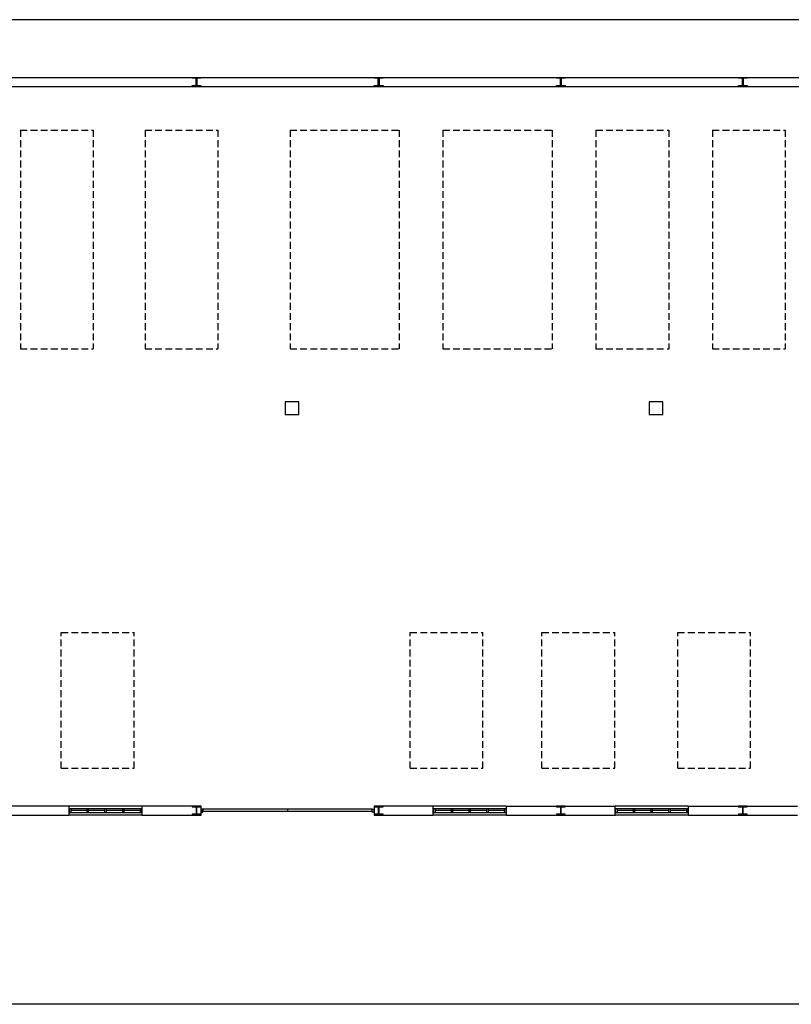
# Model space of a CAD drawing. Header units: millimetres. Extents: x -559 to 10735, y -2326 to 222.
# Tile 657 of 678: x 9977 to 10091, y -1431 to -1286. Entities that reach past the tile are written whole.
import ezdxf

# ---------------------------------------------------------------- set-up
doc = ezdxf.new("R2010")
doc.units = ezdxf.units.MM
doc.header["$LTSCALE"] = 4
doc.linetypes.add('HIDDEN', pattern=[0.375, 0.25, -0.125])
doc.layers.add('Extremos da Area Total', color=253, linetype='Continuous')
doc.layers.add('Planta Baixa', color=251, linetype='Continuous')

# ---------------------------------------------------------------- blocks, each defined once
blk = doc.blocks.new('AUW01D3S-flat-21-flat-1')
at = {"color": 9}
for p, q in [((0, 0.125), (-2, 0.125)), ((0, -0.125), (-2, -0.125))]:
    blk.add_line(p, q, dxfattribs=at)
blk = doc.blocks.new('AUD18D1S-flat-51-flat-1')
at = {"color": 9}
for p, q in [((-2, -0.125), (-2, 0.125)), ((0, 0.125), (0, -0.125))]:
    blk.add_line(p, q, dxfattribs=at)
blk = doc.blocks.new('AUD19D1S-flat-51-flat-1')
at = {"color": 9}
for p, q in [((-2, 0), (-2, 0)), ((0, 0), (0, 0))]:
    blk.add_line(p, q, dxfattribs=at)
blk = doc.blocks.new('AUD37D1S-flat-147-flat-1')
at = {"color": 9}
for p, q in [((-0.05, 0.05), (-0.05, -0.05)), ((0, 0.05), (-0.05, 0.05)), ((0, -0.05), (0, 0.05)), ((-0.05, -0.05), (0, -0.05))]:
    blk.add_line(p, q, dxfattribs=at)
at = {"color": 9, "width": 0.5, "flags": 3}
for p in [(-0.05, 0), (-0.05, -0.05)]:
    blk.add_attdef('JAMBPT', p, '', height=0.01, rotation=180, dxfattribs=at)
at = {"color": 9, "oblique": 36.8699, "width": 1.25, "flags": 3}
for p in [(-0.05, 0.05), (-0.05, 0), (-0.05, -0.05)]:
    blk.add_attdef('JAMBPT', p, '', height=0.00632, rotation=243.4349, dxfattribs=at)
blk = doc.blocks.new('AUD37D1S-flat-146-flat-1')
at = {"color": 9}
for p, q in [((0, -0.05), (0, 0.05)), ((0, 0.05), (0.05, 0.05)), ((0.05, 0.05), (0.05, -0.05)), ((0.05, -0.05), (0, -0.05))]:
    blk.add_line(p, q, dxfattribs=at)
at = {"color": 9, "text_generation_flag": 4, "width": 1.25, "flags": 3}
for p in [(0.05, 0.05), (0.05, 0), (0.05, -0.05)]:
    blk.add_attdef('JAMBPT', p, '', height=0.00632, rotation=296.5651, dxfattribs=at)
at = {"color": 9, "text_generation_flag": 4, "width": 0.5, "flags": 3}
for p in [(0.05, 0), (0.05, -0.05)]:
    blk.add_attdef('JAMBPT', p, '', height=0.01, dxfattribs=at)
blk = doc.blocks.new('AUD40D1S-flat-42-flat-1')
at = {"color": 9}
for p, q in [((-1, 0.05), (-1, -0.05)), ((1, 0.05), (-1, 0.05)), ((1, -0.05), (1, 0.05)), ((-1, -0.05), (1, -0.05))]:
    blk.add_line(p, q, dxfattribs=at)
blk = doc.blocks.new('AUD40D1S-flat-41-flat-1')
at = {"color": 9}
for p, q in [((-1, 0.05), (-1, -0.05)), ((1, 0.05), (-1, 0.05)), ((1, -0.05), (1, 0.05)), ((-1, -0.05), (1, -0.05))]:
    blk.add_line(p, q, dxfattribs=at)
blk = doc.blocks.new('AUD37D1S-flat-145-flat-1')
at = {"color": 9}
for p, q in [((-0.05, 0.05), (-0.05, -0.05)), ((0, 0.05), (-0.05, 0.05)), ((0, -0.05), (0, 0.05)), ((-0.05, -0.05), (0, -0.05))]:
    blk.add_line(p, q, dxfattribs=at)
at = {"color": 9, "width": 0.5, "flags": 3}
for p in [(-0.05, 0), (-0.05, -0.05)]:
    blk.add_attdef('JAMBPT', p, '', height=0.01, rotation=180, dxfattribs=at)
at = {"color": 9, "oblique": 36.8699, "width": 1.25, "flags": 3}
for p in [(-0.05, 0.05), (-0.05, 0), (-0.05, -0.05)]:
    blk.add_attdef('JAMBPT', p, '', height=0.00632, rotation=243.4349, dxfattribs=at)
blk = doc.blocks.new('AUD37D1S-flat-144-flat-1')
at = {"color": 9}
for p, q in [((-0.05, 0.05), (-0.05, -0.05)), ((0, 0.05), (-0.05, 0.05)), ((0, -0.05), (0, 0.05)), ((-0.05, -0.05), (0, -0.05))]:
    blk.add_line(p, q, dxfattribs=at)
at = {"color": 9, "width": 0.5, "flags": 3}
for p in [(-0.05, 0), (-0.05, -0.05)]:
    blk.add_attdef('JAMBPT', p, '', height=0.01, rotation=180, dxfattribs=at)
at = {"color": 9, "oblique": 36.8699, "width": 1.25, "flags": 3}
for p in [(-0.05, 0.05), (-0.05, 0), (-0.05, -0.05)]:
    blk.add_attdef('JAMBPT', p, '', height=0.00632, rotation=243.4349, dxfattribs=at)
blk = doc.blocks.new('AUD37D1S-flat-143-flat-1')
at = {"color": 9}
for p, q in [((-0.05, 0.05), (-0.05, -0.05)), ((0, 0.05), (-0.05, 0.05)), ((0, -0.05), (0, 0.05)), ((-0.05, -0.05), (0, -0.05))]:
    blk.add_line(p, q, dxfattribs=at)
at = {"color": 9, "width": 0.5, "flags": 3}
for p in [(-0.05, 0), (-0.05, -0.05)]:
    blk.add_attdef('JAMBPT', p, '', height=0.01, rotation=180, dxfattribs=at)
at = {"color": 9, "oblique": 36.8699, "width": 1.25, "flags": 3}
for p in [(-0.05, 0.05), (-0.05, 0), (-0.05, -0.05)]:
    blk.add_attdef('JAMBPT', p, '', height=0.00632, rotation=243.4349, dxfattribs=at)
blk = doc.blocks.new('AUW01D1S-flat-64-flat-1')
at = {"color": 9}
blk.add_line((0.21875, 0), (-0.21875, 0), dxfattribs=at)
blk = doc.blocks.new('AUW01D1S-flat-63-flat-1')
at = {"color": 9}
blk.add_line((0.21875, 0), (-0.21875, 0), dxfattribs=at)
blk = doc.blocks.new('AUW01D1S-flat-62-flat-1')
at = {"color": 9}
blk.add_line((0.21875, 0), (-0.21875, 0), dxfattribs=at)
blk = doc.blocks.new('AUW01D1S-flat-61-flat-1')
at = {"color": 9}
blk.add_line((0.21875, 0), (-0.21875, 0), dxfattribs=at)
blk = doc.blocks.new('AUW01D3S-flat-20-flat-1')
at = {"color": 9}
for p, q in [((0, 0.125), (-2, 0.125)), ((0, -0.125), (-2, -0.125))]:
    blk.add_line(p, q, dxfattribs=at)
blk = doc.blocks.new('AUD18D1S-flat-50-flat-1')
at = {"color": 9}
for p, q in [((-2, -0.125), (-2, 0.125)), ((0, 0.125), (0, -0.125))]:
    blk.add_line(p, q, dxfattribs=at)
blk = doc.blocks.new('AUD19D1S-flat-50-flat-1')
at = {"color": 9}
for p, q in [((-2, 0), (-2, 0)), ((0, 0), (0, 0))]:
    blk.add_line(p, q, dxfattribs=at)
blk = doc.blocks.new('AUD37D1S-flat-142-flat-1')
at = {"color": 9}
for p, q in [((-0.05, 0.05), (-0.05, -0.05)), ((0, 0.05), (-0.05, 0.05)), ((0, -0.05), (0, 0.05)), ((-0.05, -0.05), (0, -0.05))]:
    blk.add_line(p, q, dxfattribs=at)
at = {"color": 9, "width": 0.5, "flags": 3}
for p in [(-0.05, 0), (-0.05, -0.05)]:
    blk.add_attdef('JAMBPT', p, '', height=0.01, rotation=180, dxfattribs=at)
at = {"color": 9, "oblique": 36.8699, "width": 1.25, "flags": 3}
for p in [(-0.05, 0.05), (-0.05, 0), (-0.05, -0.05)]:
    blk.add_attdef('JAMBPT', p, '', height=0.00632, rotation=243.4349, dxfattribs=at)
blk = doc.blocks.new('AUD37D1S-flat-141-flat-1')
at = {"color": 9}
for p, q in [((0, -0.05), (0, 0.05)), ((0, 0.05), (0.05, 0.05)), ((0.05, 0.05), (0.05, -0.05)), ((0.05, -0.05), (0, -0.05))]:
    blk.add_line(p, q, dxfattribs=at)
at = {"color": 9, "text_generation_flag": 4, "width": 1.25, "flags": 3}
for p in [(0.05, 0.05), (0.05, 0), (0.05, -0.05)]:
    blk.add_attdef('JAMBPT', p, '', height=0.00632, rotation=296.5651, dxfattribs=at)
at = {"color": 9, "text_generation_flag": 4, "width": 0.5, "flags": 3}
for p in [(0.05, 0), (0.05, -0.05)]:
    blk.add_attdef('JAMBPT', p, '', height=0.01, dxfattribs=at)
blk = doc.blocks.new('AUD40D1S-flat-40-flat-1')
at = {"color": 9}
for p, q in [((-1, 0.05), (-1, -0.05)), ((1, 0.05), (-1, 0.05)), ((1, -0.05), (1, 0.05)), ((-1, -0.05), (1, -0.05))]:
    blk.add_line(p, q, dxfattribs=at)
blk = doc.blocks.new('AUD40D1S-flat-39-flat-1')
at = {"color": 9}
for p, q in [((-1, 0.05), (-1, -0.05)), ((1, 0.05), (-1, 0.05)), ((1, -0.05), (1, 0.05)), ((-1, -0.05), (1, -0.05))]:
    blk.add_line(p, q, dxfattribs=at)
blk = doc.blocks.new('AUD37D1S-flat-140-flat-1')
at = {"color": 9}
for p, q in [((-0.05, 0.05), (-0.05, -0.05)), ((0, 0.05), (-0.05, 0.05)), ((0, -0.05), (0, 0.05)), ((-0.05, -0.05), (0, -0.05))]:
    blk.add_line(p, q, dxfattribs=at)
at = {"color": 9, "width": 0.5, "flags": 3}
for p in [(-0.05, 0), (-0.05, -0.05)]:
    blk.add_attdef('JAMBPT', p, '', height=0.01, rotation=180, dxfattribs=at)
at = {"color": 9, "oblique": 36.8699, "width": 1.25, "flags": 3}
for p in [(-0.05, 0.05), (-0.05, 0), (-0.05, -0.05)]:
    blk.add_attdef('JAMBPT', p, '', height=0.00632, rotation=243.4349, dxfattribs=at)
blk = doc.blocks.new('AUD37D1S-flat-139-flat-1')
at = {"color": 9}
for p, q in [((-0.05, 0.05), (-0.05, -0.05)), ((0, 0.05), (-0.05, 0.05)), ((0, -0.05), (0, 0.05)), ((-0.05, -0.05), (0, -0.05))]:
    blk.add_line(p, q, dxfattribs=at)
at = {"color": 9, "width": 0.5, "flags": 3}
for p in [(-0.05, 0), (-0.05, -0.05)]:
    blk.add_attdef('JAMBPT', p, '', height=0.01, rotation=180, dxfattribs=at)
at = {"color": 9, "oblique": 36.8699, "width": 1.25, "flags": 3}
for p in [(-0.05, 0.05), (-0.05, 0), (-0.05, -0.05)]:
    blk.add_attdef('JAMBPT', p, '', height=0.00632, rotation=243.4349, dxfattribs=at)
blk = doc.blocks.new('AUD37D1S-flat-138-flat-1')
at = {"color": 9}
for p, q in [((-0.05, 0.05), (-0.05, -0.05)), ((0, 0.05), (-0.05, 0.05)), ((0, -0.05), (0, 0.05)), ((-0.05, -0.05), (0, -0.05))]:
    blk.add_line(p, q, dxfattribs=at)
at = {"color": 9, "width": 0.5, "flags": 3}
for p in [(-0.05, 0), (-0.05, -0.05)]:
    blk.add_attdef('JAMBPT', p, '', height=0.01, rotation=180, dxfattribs=at)
at = {"color": 9, "oblique": 36.8699, "width": 1.25, "flags": 3}
for p in [(-0.05, 0.05), (-0.05, 0), (-0.05, -0.05)]:
    blk.add_attdef('JAMBPT', p, '', height=0.00632, rotation=243.4349, dxfattribs=at)
blk = doc.blocks.new('AUW01D1S-flat-60-flat-1')
at = {"color": 9}
blk.add_line((0.21875, 0), (-0.21875, 0), dxfattribs=at)
blk = doc.blocks.new('AUW01D1S-flat-59-flat-1')
at = {"color": 9}
blk.add_line((0.21875, 0), (-0.21875, 0), dxfattribs=at)
blk = doc.blocks.new('AUW01D1S-flat-58-flat-1')
at = {"color": 9}
blk.add_line((0.21875, 0), (-0.21875, 0), dxfattribs=at)
blk = doc.blocks.new('AUW01D1S-flat-57-flat-1')
at = {"color": 9}
blk.add_line((0.21875, 0), (-0.21875, 0), dxfattribs=at)
blk = doc.blocks.new('AUW01D3S-flat-19-flat-1')
at = {"color": 9}
for p, q in [((0, 0.125), (-2, 0.125)), ((0, -0.125), (-2, -0.125))]:
    blk.add_line(p, q, dxfattribs=at)
blk = doc.blocks.new('AUD18D1S-flat-49-flat-1')
at = {"color": 9}
for p, q in [((-2, -0.125), (-2, 0.125)), ((0, 0.125), (0, -0.125))]:
    blk.add_line(p, q, dxfattribs=at)
blk = doc.blocks.new('AUD19D1S-flat-49-flat-1')
at = {"color": 9}
for p, q in [((-2, 0), (-2, 0)), ((0, 0), (0, 0))]:
    blk.add_line(p, q, dxfattribs=at)
blk = doc.blocks.new('AUD37D1S-flat-137-flat-1')
at = {"color": 9}
for p, q in [((-0.05, 0.05), (-0.05, -0.05)), ((0, 0.05), (-0.05, 0.05)), ((0, -0.05), (0, 0.05)), ((-0.05, -0.05), (0, -0.05))]:
    blk.add_line(p, q, dxfattribs=at)
at = {"color": 9, "width": 0.5, "flags": 3}
for p in [(-0.05, 0), (-0.05, -0.05)]:
    blk.add_attdef('JAMBPT', p, '', height=0.01, rotation=180, dxfattribs=at)
at = {"color": 9, "oblique": 36.8699, "width": 1.25, "flags": 3}
for p in [(-0.05, 0.05), (-0.05, 0), (-0.05, -0.05)]:
    blk.add_attdef('JAMBPT', p, '', height=0.00632, rotation=243.4349, dxfattribs=at)
blk = doc.blocks.new('AUD37D1S-flat-136-flat-1')
at = {"color": 9}
for p, q in [((0, -0.05), (0, 0.05)), ((0, 0.05), (0.05, 0.05)), ((0.05, 0.05), (0.05, -0.05)), ((0.05, -0.05), (0, -0.05))]:
    blk.add_line(p, q, dxfattribs=at)
at = {"color": 9, "text_generation_flag": 4, "width": 1.25, "flags": 3}
for p in [(0.05, 0.05), (0.05, 0), (0.05, -0.05)]:
    blk.add_attdef('JAMBPT', p, '', height=0.00632, rotation=296.5651, dxfattribs=at)
at = {"color": 9, "text_generation_flag": 4, "width": 0.5, "flags": 3}
for p in [(0.05, 0), (0.05, -0.05)]:
    blk.add_attdef('JAMBPT', p, '', height=0.01, dxfattribs=at)
blk = doc.blocks.new('AUD40D1S-flat-38-flat-1')
at = {"color": 9}
for p, q in [((-1, 0.05), (-1, -0.05)), ((1, 0.05), (-1, 0.05)), ((1, -0.05), (1, 0.05)), ((-1, -0.05), (1, -0.05))]:
    blk.add_line(p, q, dxfattribs=at)
blk = doc.blocks.new('AUD40D1S-flat-37-flat-1')
at = {"color": 9}
for p, q in [((-1, 0.05), (-1, -0.05)), ((1, 0.05), (-1, 0.05)), ((1, -0.05), (1, 0.05)), ((-1, -0.05), (1, -0.05))]:
    blk.add_line(p, q, dxfattribs=at)
blk = doc.blocks.new('AUD37D1S-flat-135-flat-1')
at = {"color": 9}
for p, q in [((-0.05, 0.05), (-0.05, -0.05)), ((0, 0.05), (-0.05, 0.05)), ((0, -0.05), (0, 0.05)), ((-0.05, -0.05), (0, -0.05))]:
    blk.add_line(p, q, dxfattribs=at)
at = {"color": 9, "width": 0.5, "flags": 3}
for p in [(-0.05, 0), (-0.05, -0.05)]:
    blk.add_attdef('JAMBPT', p, '', height=0.01, rotation=180, dxfattribs=at)
at = {"color": 9, "oblique": 36.8699, "width": 1.25, "flags": 3}
for p in [(-0.05, 0.05), (-0.05, 0), (-0.05, -0.05)]:
    blk.add_attdef('JAMBPT', p, '', height=0.00632, rotation=243.4349, dxfattribs=at)
blk = doc.blocks.new('AUD37D1S-flat-134-flat-1')
at = {"color": 9}
for p, q in [((-0.05, 0.05), (-0.05, -0.05)), ((0, 0.05), (-0.05, 0.05)), ((0, -0.05), (0, 0.05)), ((-0.05, -0.05), (0, -0.05))]:
    blk.add_line(p, q, dxfattribs=at)
at = {"color": 9, "width": 0.5, "flags": 3}
for p in [(-0.05, 0), (-0.05, -0.05)]:
    blk.add_attdef('JAMBPT', p, '', height=0.01, rotation=180, dxfattribs=at)
at = {"color": 9, "oblique": 36.8699, "width": 1.25, "flags": 3}
for p in [(-0.05, 0.05), (-0.05, 0), (-0.05, -0.05)]:
    blk.add_attdef('JAMBPT', p, '', height=0.00632, rotation=243.4349, dxfattribs=at)
blk = doc.blocks.new('AUD37D1S-flat-133-flat-1')
at = {"color": 9}
for p, q in [((-0.05, 0.05), (-0.05, -0.05)), ((0, 0.05), (-0.05, 0.05)), ((0, -0.05), (0, 0.05)), ((-0.05, -0.05), (0, -0.05))]:
    blk.add_line(p, q, dxfattribs=at)
at = {"color": 9, "width": 0.5, "flags": 3}
for p in [(-0.05, 0), (-0.05, -0.05)]:
    blk.add_attdef('JAMBPT', p, '', height=0.01, rotation=180, dxfattribs=at)
at = {"color": 9, "oblique": 36.8699, "width": 1.25, "flags": 3}
for p in [(-0.05, 0.05), (-0.05, 0), (-0.05, -0.05)]:
    blk.add_attdef('JAMBPT', p, '', height=0.00632, rotation=243.4349, dxfattribs=at)
blk = doc.blocks.new('AUW01D1S-flat-56-flat-1')
at = {"color": 9}
blk.add_line((0.21875, 0), (-0.21875, 0), dxfattribs=at)
blk = doc.blocks.new('AUW01D1S-flat-55-flat-1')
at = {"color": 9}
blk.add_line((0.21875, 0), (-0.21875, 0), dxfattribs=at)
blk = doc.blocks.new('AUW01D1S-flat-54-flat-1')
at = {"color": 9}
blk.add_line((0.21875, 0), (-0.21875, 0), dxfattribs=at)
blk = doc.blocks.new('AUW01D1S-flat-53-flat-1')
at = {"color": 9}
blk.add_line((0.21875, 0), (-0.21875, 0), dxfattribs=at)
blk = doc.blocks.new('AUD18D1S-flat-23-flat-1')
at = {"color": 9}
for p, q in [((0, -0.125), (0, 0.125)), ((4.75, 0.125), (4.75, -0.125))]:
    blk.add_line(p, q, dxfattribs=at)
blk = doc.blocks.new('AUD19D1S-flat-23-flat-1')
at = {"color": 9}
for p, q in [((0, 0), (0, 0)), ((4.75, 0), (4.75, 0))]:
    blk.add_line(p, q, dxfattribs=at)
blk = doc.blocks.new('AUD37D1S-flat-64-flat-1')
at = {"color": 9}
for p, q in [((0, 0.0375), (0, -0.0375)), ((0.05, 0.0375), (0, 0.0375)), ((0.05, -0.0375), (0.05, 0.0375)), ((0, -0.0375), (0.05, -0.0375))]:
    blk.add_line(p, q, dxfattribs=at)
at = {"color": 9, "oblique": 22.61986, "width": 1.083333, "flags": 3}
for p in [(0.05, 0.0375), (0.05, 0), (0.05, -0.0375)]:
    blk.add_attdef('JAMBPT', p, '', height=0.00588, rotation=56.30993, dxfattribs=at)
at = {"color": 9, "width": 0.666667, "flags": 3}
for p in [(0.05, 0.0375), (0.05, 0)]:
    blk.add_attdef('JAMBPT', p, '', height=0.0075, dxfattribs=at)
blk = doc.blocks.new('AUD37D1S-flat-63-flat-1')
at = {"color": 9}
for p, q in [((-0.05, 0.0375), (0, 0.0375)), ((-0.05, -0.0375), (-0.05, 0.0375)), ((0, 0.0375), (0, -0.0375)), ((0, -0.0375), (-0.05, -0.0375))]:
    blk.add_line(p, q, dxfattribs=at)
at = {"color": 9, "text_generation_flag": 4, "flags": 3}
for p, height, rotation, width in [((-0.05, 0.0375), 0.0075, 180, 0.666667), ((-0.05, 0), 0.0075, 180, 0.666667), ((-0.05, 0.0375), 0.00588, 123.69007, 1.083333), ((-0.05, 0), 0.00588, 123.69007, 1.083333), ((-0.05, -0.0375), 0.00588, 123.69007, 1.083333)]:
    blk.add_attdef('JAMBPT', p, '', height=height, rotation=rotation, dxfattribs=dict(at, width=width))
blk = doc.blocks.new('AUD41D1S-flat-13-flat-1')
at = {"color": 9}
for p, q in [((-2.375, 0.0375), (-2.375, -0.0375)), ((2.375, -0.0375), (2.375, 0.0375))]:
    blk.add_line(p, q, dxfattribs=at)
blk = doc.blocks.new('AUD10D1S-flat-2-flat-1')
at = {"color": 9}
for p, q in [((0, 0), (0, -0.05)), ((4.65, 0), (0, 0)), ((4.65, -0.05), (4.65, 0)), ((0, -0.05), (4.65, -0.05))]:
    blk.add_line(p, q, dxfattribs=at)

msp = doc.modelspace()

# ---------------------------------------------------------------- linework, layer by layer
at = {"layer": 'Extremos da Area Total'}
msp.add_lwpolyline([(9728.59, -1302.87), (9728.59, -1285.94), (10231.4, -1285.94), (10231.4, -1431.23), (9728.59, -1431.23), (9728.59, -1305.72)], dxfattribs=at)
at = {"layer": 'Planta Baixa'}
for p, q in [((9872.62, -1294.46), (10172.21, -1294.46)), ((9872.62, -1295.8), (10172.21, -1295.8)), ((9984.04, -1401.98), (9967.92, -1401.98)), ((10003.53, -1401.98), (9994.8, -1401.98)), ((10037.81, -1401.98), (10029.07, -1401.98)), ((10048.56, -1401.98), (10064.69, -1401.98)), ((10075.44, -1401.98), (10091.57, -1401.98)), ((9967.92, -1403.32), (9984.04, -1403.32)), ((9994.8, -1403.32), (10003.53, -1403.32)), ((10016.3, -1402.45), (10016.3, -1402.72)), ((10029.07, -1403.32), (10037.81, -1403.32)), ((10048.56, -1403.32), (10064.69, -1403.32)), ((10075.44, -1403.32), (10091.57, -1403.32))]:
    msp.add_line(p, q, dxfattribs=at)
at = {"layer": 'Planta Baixa', "linetype": 'HIDDEN'}
for p, q in [((9976.87, -1302.24), (9987.62, -1302.24)), ((9976.87, -1302.24), (9976.87, -1334.5)), ((9987.62, -1302.24), (9987.62, -1334.5)), ((9995.26, -1302.24), (10006.01, -1302.24)), ((9995.26, -1302.24), (9995.26, -1334.5)), ((10006.01, -1302.24), (10006.01, -1334.5)), ((10016.66, -1302.24), (10016.66, -1334.5)), ((10016.66, -1302.24), (10032.78, -1302.24)), ((10032.78, -1302.24), (10032.78, -1334.5)), ((10039.24, -1302.24), (10055.36, -1302.24)), ((10039.24, -1302.24), (10039.24, -1334.5)), ((10055.36, -1302.24), (10055.36, -1334.5)), ((10061.82, -1302.24), (10061.82, -1334.5)), ((10061.82, -1302.24), (10072.57, -1302.24)), ((10072.57, -1302.24), (10072.57, -1334.5)), ((10079.02, -1302.24), (10089.77, -1302.24)), ((10079.02, -1302.24), (10079.02, -1334.5)), ((10089.77, -1302.24), (10089.77, -1334.5)), ((9976.87, -1334.5), (9987.62, -1334.5)), ((9995.26, -1334.5), (10006.01, -1334.5)), ((10016.66, -1334.5), (10032.78, -1334.5)), ((10039.24, -1334.5), (10055.36, -1334.5)), ((10061.82, -1334.5), (10072.57, -1334.5)), ((10079.02, -1334.5), (10089.77, -1334.5)), ((9982.89, -1396.39), (9982.89, -1376.39)), ((9982.89, -1376.39), (9993.64, -1376.39)), ((9993.64, -1396.39), (9993.64, -1376.39)), ((10034.4, -1396.39), (10034.4, -1376.39)), ((10034.4, -1376.39), (10045.15, -1376.39)), ((10045.15, -1396.39), (10045.15, -1376.39)), ((10053.86, -1376.39), (10064.61, -1376.39)), ((10053.86, -1396.39), (10053.86, -1376.39)), ((10064.61, -1396.39), (10064.61, -1376.39)), ((10073.91, -1376.39), (10084.66, -1376.39)), ((10073.91, -1396.39), (10073.91, -1376.39)), ((10084.66, -1396.39), (10084.66, -1376.39)), ((9982.89, -1396.39), (9993.64, -1396.39)), ((10034.4, -1396.39), (10045.15, -1396.39)), ((10053.86, -1396.39), (10064.61, -1396.39)), ((10073.91, -1396.39), (10084.66, -1396.39))]:
    msp.add_line(p, q, dxfattribs=at)
at = {"layer": 'Planta Baixa'}
for points in [[(10003.51, -1294.48), (10003.51, -1294.59), (10002.97, -1294.59, 0.414214), (10002.91, -1294.64), (10002.91, -1295.61, 0.414214), (10002.97, -1295.67), (10003.51, -1295.67), (10003.51, -1295.77), (10002.22, -1295.77), (10002.22, -1295.67), (10002.75, -1295.67, 0.414214), (10002.81, -1295.61), (10002.81, -1294.64, 0.414214), (10002.75, -1294.59), (10002.22, -1294.59), (10002.22, -1294.48)], [(10030.39, -1294.48), (10030.39, -1294.59), (10029.85, -1294.59, 0.414214), (10029.8, -1294.64), (10029.8, -1295.61, 0.414214), (10029.85, -1295.67), (10030.39, -1295.67), (10030.39, -1295.77), (10029.1, -1295.77), (10029.1, -1295.67), (10029.63, -1295.67, 0.414214), (10029.69, -1295.61), (10029.69, -1294.64, 0.414214), (10029.63, -1294.59), (10029.1, -1294.59), (10029.1, -1294.48)], [(10057.27, -1294.48), (10057.27, -1294.59), (10056.73, -1294.59, 0.414214), (10056.68, -1294.64), (10056.68, -1295.61, 0.414214), (10056.73, -1295.67), (10057.27, -1295.67), (10057.27, -1295.77), (10055.98, -1295.77), (10055.98, -1295.67), (10056.52, -1295.67, 0.414214), (10056.57, -1295.61), (10056.57, -1294.64, 0.414214), (10056.52, -1294.59), (10055.98, -1294.59), (10055.98, -1294.48)], [(10084.15, -1294.49), (10084.15, -1294.59), (10083.61, -1294.59, 0.414214), (10083.56, -1294.64), (10083.56, -1295.61, 0.414214), (10083.61, -1295.67), (10084.15, -1295.67), (10084.15, -1295.78), (10082.86, -1295.77), (10082.86, -1295.66), (10083.39, -1295.66, 0.414214), (10083.45, -1295.61), (10083.45, -1294.64, 0.414214), (10083.4, -1294.59), (10082.86, -1294.59), (10082.86, -1294.48)], [(10003.51, -1403.3), (10003.51, -1403.19), (10002.97, -1403.19, -0.414214), (10002.91, -1403.14), (10002.91, -1402.17, -0.414214), (10002.97, -1402.11), (10003.51, -1402.11), (10003.51, -1402.01), (10002.22, -1402.01), (10002.22, -1402.11), (10002.75, -1402.11, -0.414214), (10002.81, -1402.17), (10002.81, -1403.14, -0.414214), (10002.75, -1403.19), (10002.22, -1403.19), (10002.22, -1403.3)], [(10030.39, -1403.3), (10030.39, -1403.19), (10029.85, -1403.19, -0.414214), (10029.8, -1403.14), (10029.8, -1402.17, -0.414214), (10029.85, -1402.11), (10030.39, -1402.11), (10030.39, -1402.01), (10029.1, -1402.01), (10029.1, -1402.11), (10029.63, -1402.11, -0.414214), (10029.69, -1402.17), (10029.69, -1403.14, -0.414214), (10029.63, -1403.19), (10029.1, -1403.19), (10029.1, -1403.3)], [(10057.27, -1403.3), (10057.27, -1403.19), (10056.73, -1403.19, -0.414214), (10056.68, -1403.14), (10056.68, -1402.17, -0.414214), (10056.73, -1402.11), (10057.27, -1402.11), (10057.27, -1402.01), (10055.98, -1402.01), (10055.98, -1402.11), (10056.52, -1402.11, -0.414214), (10056.57, -1402.17), (10056.57, -1403.14, -0.414214), (10056.52, -1403.19), (10055.98, -1403.19), (10055.98, -1403.3)], [(10084.15, -1403.29), (10084.15, -1403.19), (10083.61, -1403.19, -0.414214), (10083.56, -1403.14), (10083.56, -1402.17, -0.414214), (10083.61, -1402.11), (10084.15, -1402.11), (10084.15, -1402), (10082.86, -1402.01), (10082.86, -1402.12), (10083.39, -1402.11, -0.414214), (10083.45, -1402.17), (10083.45, -1403.14, -0.414214), (10083.4, -1403.19), (10082.86, -1403.19), (10082.86, -1403.3)]]:
    msp.add_lwpolyline(points, format="xyb", close=True, dxfattribs=at)
for points in [[(10015.93, -1344.2), (10017.94, -1344.2), (10017.94, -1342.35), (10015.93, -1342.35)], [(10069.69, -1344.2), (10071.7, -1344.2), (10071.7, -1342.35), (10069.69, -1342.35)]]:
    msp.add_lwpolyline(points, close=True, dxfattribs=at)

# ---------------------------------------------------------------- block references
at = {"layer": 'Planta Baixa', "xscale": 5.376215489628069, "yscale": 5.376215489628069, "zscale": 5.376215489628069}
for name, p in [('AUW01D3S-flat-19-flat-1', (9994.8, -1402.65)), ('AUD18D1S-flat-49-flat-1', (9994.8, -1402.65)), ('AUD18D1S-flat-23-flat-1', (10003.53, -1402.65)), ('AUW01D3S-flat-20-flat-1', (10048.56, -1402.65)), ('AUD18D1S-flat-50-flat-1', (10048.56, -1402.65)), ('AUW01D3S-flat-21-flat-1', (10075.44, -1402.65)), ('AUD18D1S-flat-51-flat-1', (10075.44, -1402.65)), ('AUD37D1S-flat-136-flat-1', (9984.04, -1402.65)), ('AUD40D1S-flat-38-flat-1', (9989.42, -1402.65)), ('AUD40D1S-flat-37-flat-1', (9989.42, -1402.65)), ('AUD19D1S-flat-49-flat-1', (9994.8, -1402.65)), ('AUW01D1S-flat-53-flat-1', (9985.49, -1402.65)), ('AUD37D1S-flat-133-flat-1', (9986.93, -1402.65)), ('AUW01D1S-flat-54-flat-1', (9988.11, -1402.65)), ('AUD37D1S-flat-134-flat-1', (9989.55, -1402.65)), ('AUW01D1S-flat-55-flat-1', (9990.73, -1402.65)), ('AUD37D1S-flat-135-flat-1', (9992.18, -1402.65)), ('AUW01D1S-flat-56-flat-1', (9993.35, -1402.65)), ('AUD37D1S-flat-137-flat-1', (9994.8, -1402.65)), ('AUD37D1S-flat-64-flat-1', (10003.53, -1402.65)), ('AUD41D1S-flat-13-flat-1', (10016.3, -1402.65)), ('AUD19D1S-flat-23-flat-1', (10003.53, -1402.65)), ('AUD10D1S-flat-2-flat-1', (10003.8, -1402.45)), ('AUD37D1S-flat-63-flat-1', (10029.07, -1402.65)), ('AUD37D1S-flat-141-flat-1', (10037.81, -1402.65)), ('AUD40D1S-flat-40-flat-1', (10043.18, -1402.65)), ('AUD40D1S-flat-39-flat-1', (10043.18, -1402.65)), ('AUD19D1S-flat-50-flat-1', (10048.56, -1402.65)), ('AUW01D1S-flat-57-flat-1', (10039.25, -1402.65)), ('AUD37D1S-flat-138-flat-1', (10040.7, -1402.65)), ('AUW01D1S-flat-58-flat-1', (10041.87, -1402.65)), ('AUD37D1S-flat-139-flat-1', (10043.32, -1402.65)), ('AUW01D1S-flat-59-flat-1', (10044.49, -1402.65)), ('AUD37D1S-flat-140-flat-1', (10045.94, -1402.65)), ('AUW01D1S-flat-60-flat-1', (10047.11, -1402.65)), ('AUD37D1S-flat-142-flat-1', (10048.56, -1402.65)), ('AUD37D1S-flat-146-flat-1', (10064.69, -1402.65)), ('AUD40D1S-flat-42-flat-1', (10070.06, -1402.65)), ('AUD40D1S-flat-41-flat-1', (10070.06, -1402.65)), ('AUD19D1S-flat-51-flat-1', (10075.44, -1402.65)), ('AUW01D1S-flat-61-flat-1', (10066.13, -1402.65)), ('AUD37D1S-flat-143-flat-1', (10067.58, -1402.65)), ('AUW01D1S-flat-62-flat-1', (10068.75, -1402.65)), ('AUD37D1S-flat-144-flat-1', (10070.2, -1402.65)), ('AUW01D1S-flat-63-flat-1', (10071.37, -1402.65)), ('AUD37D1S-flat-145-flat-1', (10072.82, -1402.65)), ('AUW01D1S-flat-64-flat-1', (10073.99, -1402.65)), ('AUD37D1S-flat-147-flat-1', (10075.44, -1402.65))]:
    msp.add_blockref(name, p, dxfattribs=at)

doc.saveas('drawing.dxf')
